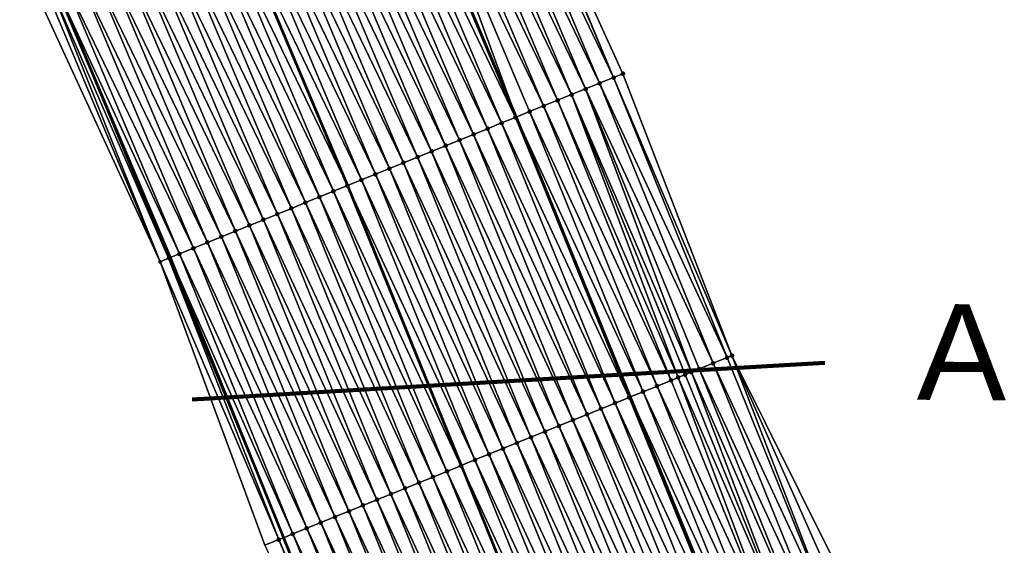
# Model space of a CAD drawing. Header units: feet. Extents: x 2017424 to 2024169, y 808042 to 818730.
# Tile 286 of 329: x 2023484 to 2023549, y 813136 to 813171. Entities that reach past the tile are written whole.
import ezdxf
from ezdxf.enums import TextEntityAlignment as Align

# ---------------------------------------------------------------- set-up
doc = ezdxf.new("R2010")
doc.units = ezdxf.units.FT
doc.header["$MEASUREMENT"] = 0
for name, color, linetype, lineweight in [('EP_Travel Lane', 172, 'Continuous', 53), ('NB-Road Shots', 141, 'Continuous', 100), ('NB-Road X-Section', 40, 'Continuous', 13), ('Notes', 3, 'Continuous', 100), ('STRIPING', 60, 'Continuous', 53)]:
    doc.layers.add(name, color=color, linetype=linetype, lineweight=lineweight)
doc.layers.add('I-77-MM15-17_NB-Surface-BORDER', color=7, linetype='Continuous')
doc.layers.add('I-77-MM15-17_NB-Surface-TIN', color=7, linetype='Continuous')
doc.styles.add('Style-Arial', font='arial.ttf')

msp = doc.modelspace()

# ---------------------------------------------------------------- linework, layer by layer
at = {"layer": 'EP_Travel Lane'}
for points in [[(2023371.449695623, 813472.892696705, 326.5938106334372), (2023380.795184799, 813455.2186298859, 327.1322374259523), (2023390.02364402, 813437.2493236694, 327.7013616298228), (2023399.01652294, 813419.3938933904, 328.2628721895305), (2023408.070872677, 813401.3761900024, 328.8787481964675), (2023416.724848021, 813383.3546452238, 329.4557956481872), (2023425.378866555, 813365.3330105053, 330.0292703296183), (2023434.013600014, 813347.2615687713, 330.5942036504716), (2023442.604009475, 813329.208721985, 331.1415502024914), (2023451.244811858, 813311.0108459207, 331.6882756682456), (2023459.569727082, 813292.8331343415, 332.2104554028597), (2023467.895474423, 813274.6536058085, 332.6426963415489), (2023476.173951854, 813256.3434352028, 333.0959689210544), (2023484.331741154, 813238.0878300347, 333.524981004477), (2023492.490207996, 813219.8307086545, 333.8725731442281), (2023500.523173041, 813201.4333243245, 334.2589934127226), (2023508.520427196, 813183.1079765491, 334.7354333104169), (2023516.398043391, 813164.4391800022, 335.2132492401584), (2023523.936204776, 813145.9174991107, 335.5720610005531), (2023531.473768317, 813127.3972871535, 336.0061725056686), (2023538.035511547, 813111.2747198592, 336.4128975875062)], [(2023349.812466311, 813461.4026989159, 325.0343733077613), (2023359.122251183, 813443.7109964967, 325.6116527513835), (2023368.103608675, 813426.1983722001, 326.1246406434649), (2023377.053830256, 813408.3229158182, 326.7262671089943), (2023385.875022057, 813390.6683212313, 327.3341789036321), (2023394.530190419, 813372.6468372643, 327.8946966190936), (2023403.185622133, 813354.6248049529, 328.4334368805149), (2023411.782368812, 813336.6339787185, 328.9825244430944), (2023420.372991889, 813318.5806830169, 329.511720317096), (2023428.858886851, 813300.7223830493, 330.0091307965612), (2023437.182147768, 813282.5422272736, 330.4622820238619), (2023445.505345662, 813264.3622091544, 330.9222415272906), (2023453.668458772, 813246.2685382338, 331.3327702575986), (2023461.811636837, 813228.006736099, 331.7760458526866), (2023469.954345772, 813209.7444997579, 332.2092411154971), (2023477.905692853, 813191.5243459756, 332.6469170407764), (2023485.902966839, 813173.1989527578, 333.1211007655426), (2023493.506200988, 813155.1350730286, 333.5747173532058), (2023501.008854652, 813136.601273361, 334.0327772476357), (2023508.511752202, 813118.0668712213, 334.4599838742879), (2023515.046099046, 813101.9250791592, 334.8106257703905)]]:
    msp.add_polyline3d(points, dxfattribs=at)
at = {"layer": 'I-77-MM15-17_NB-Surface-BORDER', "color": 3, "linetype": 'Continuous', "lineweight": -3}
for points in [[(2023514.983942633, 813185.9331612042, 334.9221236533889), (2023523.460843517, 813167.3049763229, 335.5078815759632), (2023530.662109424, 813148.6505497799, 336.0266226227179), (2023539.589769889, 813130.6946185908, 336.5291148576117)], [(2023499.77262579, 813136.0989463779, 333.9497042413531), (2023492.846535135, 813154.8665868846, 333.5110788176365), (2023484.68134851, 813172.6629261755, 332.9996934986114)]]:
    msp.add_polyline3d(points, dxfattribs=at)
at = {"layer": 'I-77-MM15-17_NB-Surface-TIN', "color": 128, "linetype": 'Continuous', "lineweight": -3}
for points in [[(2023521.916302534, 813166.6782590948, 335.4432085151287), (2023513.993530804, 813185.5002816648, 334.894633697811), (2023513.077233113, 813185.099783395, 334.8687070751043)], [(2023522.842916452, 813167.0542742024, 335.483313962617), (2023514.90983259, 813185.9007705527, 334.9200935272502), (2023513.993530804, 813185.5002816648, 334.894633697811)], [(2023521.916302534, 813166.6782590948, 335.4432085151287), (2023522.842916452, 813167.0542742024, 335.483313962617), (2023513.993530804, 813185.5002816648, 334.894633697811)], [(2023522.842916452, 813167.0542742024, 335.483313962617), (2023514.983942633, 813185.9331612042, 334.9221236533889), (2023514.90983259, 813185.9007705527, 334.9200935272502)], [(2023522.842916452, 813167.0542742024, 335.483313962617), (2023523.460843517, 813167.3049763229, 335.5078815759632), (2023514.983942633, 813185.9331612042, 334.9221236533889)], [(2023520.989677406, 813166.3022716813, 335.404521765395), (2023513.077233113, 813185.099783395, 334.8687070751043), (2023512.160943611, 813184.6992663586, 334.8418467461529)], [(2023520.989677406, 813166.3022716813, 335.404521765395), (2023521.916302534, 813166.6782590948, 335.4432085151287), (2023513.077233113, 813185.099783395, 334.8687070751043)], [(2023519.136414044, 813165.550329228, 335.3288066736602), (2023511.244644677, 813184.298770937, 334.8160618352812), (2023510.32843617, 813183.8980683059, 334.7799673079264)], [(2023520.063033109, 813165.9263316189, 335.3682606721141), (2023512.160943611, 813184.6992663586, 334.8418467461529), (2023511.244644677, 813184.298770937, 334.8160618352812)], [(2023519.136414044, 813165.550329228, 335.3288066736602), (2023520.063033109, 813165.9263316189, 335.3682606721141), (2023511.244644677, 813184.298770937, 334.8160618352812)], [(2023520.063033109, 813165.9263316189, 335.3682606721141), (2023520.989677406, 813166.3022716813, 335.404521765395), (2023512.160943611, 813184.6992663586, 334.8418467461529)], [(2023518.209867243, 813165.1741483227, 335.2802078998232), (2023510.32843617, 813183.8980683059, 334.7799673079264), (2023509.412065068, 813183.4977382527, 334.7624102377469)], [(2023518.209867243, 813165.1741483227, 335.2802078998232), (2023519.136414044, 813165.550329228, 335.3288066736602), (2023510.32843617, 813183.8980683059, 334.7799673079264)], [(2023516.343217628, 813164.4169216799, 335.2104223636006), (2023508.474167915, 813183.0877381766, 334.7333210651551), (2023507.579820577, 813182.6959376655, 334.6705519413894)], [(2023516.356550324, 813164.4223381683, 335.2112700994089), (2023508.495783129, 813183.0972038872, 334.7346876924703), (2023508.474167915, 813183.0877381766, 334.7333210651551)], [(2023516.343217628, 813164.4169216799, 335.2104223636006), (2023516.356550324, 813164.4223381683, 335.2112700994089), (2023508.474167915, 813183.0877381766, 334.7333210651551)], [(2023516.356550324, 813164.4223381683, 335.2112700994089), (2023508.520427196, 813183.1079765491, 334.7354333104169), (2023508.495783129, 813183.0972038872, 334.7346876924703)], [(2023509.412065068, 813183.4977382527, 334.7624102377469), (2023508.520427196, 813183.1079765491, 334.7354333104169), (2023516.398043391, 813164.4391800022, 335.2132492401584)], [(2023516.356550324, 813164.4223381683, 335.2112700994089), (2023516.398043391, 813164.4391800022, 335.2132492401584), (2023508.520427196, 813183.1079765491, 334.7354333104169)], [(2023517.283131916, 813164.798433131, 335.2554662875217), (2023509.412065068, 813183.4977382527, 334.7624102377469), (2023516.398043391, 813164.4391800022, 335.2132492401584)], [(2023517.283131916, 813164.798433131, 335.2554662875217), (2023518.209867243, 813165.1741483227, 335.2802078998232), (2023509.412065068, 813183.4977382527, 334.7624102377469)], [(2023514.503778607, 813163.6691812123, 335.0733395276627), (2023506.663782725, 813182.294843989, 334.6150011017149), (2023505.747778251, 813181.8936738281, 334.5556448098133)], [(2023515.430251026, 813164.0455458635, 335.1313510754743), (2023507.579820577, 813182.6959376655, 334.6705519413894), (2023506.663782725, 813182.294843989, 334.6150011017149)], [(2023514.503778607, 813163.6691812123, 335.0733395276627), (2023515.430251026, 813164.0455458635, 335.1313510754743), (2023506.663782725, 813182.294843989, 334.6150011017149)], [(2023515.430251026, 813164.0455458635, 335.1313510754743), (2023516.343217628, 813164.4169216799, 335.2104223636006), (2023507.579820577, 813182.6959376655, 334.6705519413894)], [(2023513.577186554, 813163.2931120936, 335.030467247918), (2023505.747778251, 813181.8936738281, 334.5556448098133), (2023504.831785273, 813181.492477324, 334.4949778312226)], [(2023513.577186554, 813163.2931120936, 335.030467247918), (2023514.503778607, 813163.6691812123, 335.0733395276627), (2023505.747778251, 813181.8936738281, 334.5556448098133)], [(2023511.724319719, 813162.5401901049, 334.904573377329), (2023503.915788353, 813181.0912898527, 334.4347602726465), (2023502.999798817, 813180.6900854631, 334.373700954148)], [(2023512.650746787, 813162.9166667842, 334.9683238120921), (2023504.831785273, 813181.492477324, 334.4949778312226), (2023503.915788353, 813181.0912898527, 334.4347602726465)], [(2023511.724319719, 813162.5401901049, 334.904573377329), (2023512.650746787, 813162.9166667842, 334.9683238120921), (2023503.915788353, 813181.0912898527, 334.4347602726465)], [(2023512.650746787, 813162.9166667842, 334.9683238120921), (2023513.577186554, 813163.2931120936, 335.030467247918), (2023504.831785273, 813181.492477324, 334.4949778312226)], [(2023509.871486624, 813161.7871847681, 334.7744098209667), (2023502.083855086, 813180.2887761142, 334.3074194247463), (2023501.16793857, 813179.887404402, 334.2380350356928)], [(2023510.797886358, 813162.1637289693, 334.8416192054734), (2023502.999798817, 813180.6900854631, 334.373700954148), (2023502.083855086, 813180.2887761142, 334.3074194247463)], [(2023509.871486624, 813161.7871847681, 334.7744098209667), (2023510.797886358, 813162.1637289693, 334.8416192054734), (2023502.083855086, 813180.2887761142, 334.3074194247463)], [(2023510.797886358, 813162.1637289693, 334.8416192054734), (2023511.724319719, 813162.5401901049, 334.904573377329), (2023502.999798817, 813180.6900854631, 334.373700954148)], [(2023508.945122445, 813161.4105527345, 334.7027010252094), (2023501.16793857, 813179.887404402, 334.2380350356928), (2023500.252020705, 813179.4860357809, 334.1688044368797)], [(2023508.945122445, 813161.4105527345, 334.7027010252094), (2023509.871486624, 813161.7871847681, 334.7744098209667), (2023501.16793857, 813179.887404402, 334.2380350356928)], [(2023507.092382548, 813160.6573171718, 334.560743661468), (2023499.336072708, 813179.0847362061, 334.1030092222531), (2023498.420128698, 813178.6834274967, 334.0367595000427)], [(2023508.018761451, 813161.0339128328, 334.6305891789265), (2023500.252020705, 813179.4860357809, 334.1688044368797), (2023499.336072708, 813179.0847362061, 334.1030092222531)], [(2023507.092382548, 813160.6573171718, 334.560743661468), (2023508.018761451, 813161.0339128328, 334.6305891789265), (2023499.336072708, 813179.0847362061, 334.1030092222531)], [(2023508.018761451, 813161.0339128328, 334.6305891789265), (2023508.945122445, 813161.4105527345, 334.7027010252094), (2023500.252020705, 813179.4860357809, 334.1688044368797)], [(2023506.165963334, 813160.2808210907, 334.4959993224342), (2023498.420128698, 813178.6834274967, 334.0367595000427), (2023497.512467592, 813178.2857534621, 333.9713442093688)], [(2023506.165963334, 813160.2808210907, 334.4959993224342), (2023507.092382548, 813160.6573171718, 334.560743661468), (2023498.420128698, 813178.6834274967, 334.0367595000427)], [(2023504.313205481, 813159.5276298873, 334.356314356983), (2023496.58822957, 813177.880835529, 333.9055263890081), (2023495.672288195, 813177.47952078, 333.8389761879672)], [(2023505.239594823, 813159.9041997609, 334.424838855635), (2023497.504182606, 813178.2821235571, 333.9707471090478), (2023496.58822957, 813177.880835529, 333.9055263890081)], [(2023504.313205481, 813159.5276298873, 334.356314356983), (2023505.239594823, 813159.9041997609, 334.424838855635), (2023496.58822957, 813177.880835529, 333.9055263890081)], [(2023497.504182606, 813178.2821235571, 333.9707471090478), (2023505.247835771, 813159.9075501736, 334.4254718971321), (2023497.512467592, 813178.2857534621, 333.9713442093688)], [(2023505.239594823, 813159.9041997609, 334.424838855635), (2023505.247835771, 813159.9075501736, 334.4254718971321), (2023497.504182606, 813178.2821235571, 333.9707471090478)], [(2023506.165963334, 813160.2808210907, 334.4959993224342), (2023497.512467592, 813178.2857534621, 333.9713442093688), (2023505.247835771, 813159.9075501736, 334.4254718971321)], [(2023502.460360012, 813158.7746551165, 334.2277165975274), (2023494.756369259, 813177.0781546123, 333.7698676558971), (2023493.840431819, 813176.676830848, 333.702868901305)], [(2023503.386773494, 813159.1511653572, 334.2931862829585), (2023495.672288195, 813177.47952078, 333.8389761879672), (2023494.756369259, 813177.0781546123, 333.7698676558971)], [(2023502.460360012, 813158.7746551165, 334.2277165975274), (2023503.386773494, 813159.1511653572, 334.2931862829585), (2023494.756369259, 813177.0781546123, 333.7698676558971)], [(2023503.386773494, 813159.1511653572, 334.2931862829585), (2023504.313205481, 813159.5276298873, 334.356314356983), (2023495.672288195, 813177.47952078, 333.8389761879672)], [(2023501.533956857, 813158.3981193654, 334.1609400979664), (2023493.840431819, 813176.676830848, 333.702868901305), (2023492.924476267, 813176.275548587, 333.6379351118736)], [(2023501.533956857, 813158.3981193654, 334.1609400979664), (2023502.460360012, 813158.7746551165, 334.2277165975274), (2023493.840431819, 813176.676830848, 333.702868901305)], [(2023499.681095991, 813157.645182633, 334.0342909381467), (2023492.008495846, 813175.8743233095, 333.575836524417), (2023491.092526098, 813175.473073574, 333.5125210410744)], [(2023500.607534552, 813158.0216309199, 334.0965869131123), (2023492.924476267, 813176.275548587, 333.6379351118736), (2023492.008495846, 813175.8743233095, 333.575836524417)], [(2023499.681095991, 813157.645182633, 334.0342909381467), (2023500.607534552, 813158.0216309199, 334.0965869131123), (2023492.008495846, 813175.8743233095, 333.575836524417)], [(2023500.607534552, 813158.0216309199, 334.0965869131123), (2023501.533956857, 813158.3981193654, 334.1609400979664), (2023492.924476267, 813176.275548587, 333.6379351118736)], [(2023497.828303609, 813156.8920767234, 333.8989753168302), (2023490.176598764, 813175.0717266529, 333.4443701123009), (2023489.260671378, 813174.6703798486, 333.3762250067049)], [(2023498.754707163, 813157.2686114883, 333.9657013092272), (2023491.092526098, 813175.473073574, 333.5125210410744), (2023490.176598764, 813175.0717266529, 333.4443701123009)], [(2023497.828303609, 813156.8920767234, 333.8989753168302), (2023498.754707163, 813157.2686114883, 333.9657013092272), (2023490.176598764, 813175.0717266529, 333.4443701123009)], [(2023498.754707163, 813157.2686114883, 333.9657013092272), (2023499.681095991, 813157.645182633, 334.0342909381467), (2023491.092526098, 813175.473073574, 333.5125210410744)], [(2023496.901894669, 813156.5155552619, 333.8329308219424), (2023489.260671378, 813174.6703798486, 333.3762250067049), (2023488.344741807, 813174.2690380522, 333.3083290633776)], [(2023496.901894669, 813156.5155552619, 333.8329308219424), (2023497.828303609, 813156.8920767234, 333.8989753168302), (2023489.260671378, 813174.6703798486, 333.3762250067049)], [(2023495.049075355, 813155.7625158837, 333.7010234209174), (2023487.428792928, 813173.8677404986, 333.242634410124), (2023486.512891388, 813173.4663344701, 333.1715426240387)], [(2023495.975484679, 813156.1390363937, 333.7670191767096), (2023488.344741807, 813174.2690380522, 333.3083290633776), (2023487.428792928, 813173.8677404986, 333.242634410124)], [(2023495.049075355, 813155.7625158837, 333.7010234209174), (2023495.975484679, 813156.1390363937, 333.7670191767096), (2023487.428792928, 813173.8677404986, 333.242634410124)], [(2023495.975484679, 813156.1390363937, 333.7670191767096), (2023496.901894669, 813156.5155552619, 333.8329308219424), (2023488.344741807, 813174.2690380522, 333.3083290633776)], [(2023493.412653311, 813155.0970261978, 333.5668977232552), (2023485.902966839, 813173.1989527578, 333.1211007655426), (2023485.597030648, 813173.0648349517, 333.0957992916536)], [(2023494.122735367, 813155.3858240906, 333.6262533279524), (2023486.512891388, 813173.4663344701, 333.1715426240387), (2023485.902966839, 813173.1989527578, 333.1211007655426)], [(2023494.122735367, 813155.3858240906, 333.6262533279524), (2023485.902966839, 813173.1989527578, 333.1211007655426), (2023493.506200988, 813155.1350730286, 333.5747173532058)], [(2023493.412653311, 813155.0970261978, 333.5668977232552), (2023493.506200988, 813155.1350730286, 333.5747173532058), (2023485.902966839, 813173.1989527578, 333.1211007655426)], [(2023494.122735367, 813155.3858240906, 333.6262533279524), (2023495.049075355, 813155.7625158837, 333.7010234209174), (2023486.512891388, 813173.4663344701, 333.1715426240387)], [(2023492.846535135, 813154.8665868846, 333.5110788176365), (2023485.287426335, 813172.9290446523, 333.0675010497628), (2023484.68134851, 813172.6629261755, 332.9996934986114)], [(2023492.846535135, 813154.8665868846, 333.5110788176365), (2023485.597030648, 813173.0648349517, 333.0957992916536), (2023485.287426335, 813172.9290446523, 333.0675010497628)], [(2023493.412653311, 813155.0970261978, 333.5668977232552), (2023485.597030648, 813173.0648349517, 333.0957992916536), (2023492.846535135, 813154.8665868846, 333.5110788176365)], [(2023530.662109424, 813148.6505497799, 336.0266226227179), (2023523.460843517, 813167.3049763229, 335.5078815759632), (2023522.842916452, 813167.0542742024, 335.483313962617)], [(2023529.418579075, 813148.1454908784, 335.9534003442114), (2023521.916302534, 813166.6782590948, 335.4432085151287), (2023520.989677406, 813166.3022716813, 335.404521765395)], [(2023530.345087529, 813148.5217665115, 336.0068522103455), (2023522.842916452, 813167.0542742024, 335.483313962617), (2023521.916302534, 813166.6782590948, 335.4432085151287)], [(2023529.418579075, 813148.1454908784, 335.9534003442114), (2023530.345087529, 813148.5217665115, 336.0068522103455), (2023521.916302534, 813166.6782590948, 335.4432085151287)], [(2023530.345087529, 813148.5217665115, 336.0068522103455), (2023530.662109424, 813148.6505497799, 336.0266226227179), (2023522.842916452, 813167.0542742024, 335.483313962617)], [(2023527.102288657, 813147.2043165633, 335.7987570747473), (2023520.063033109, 813165.9263316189, 335.3682606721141), (2023519.136414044, 813165.550329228, 335.3288066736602)], [(2023527.988889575, 813147.5647064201, 335.8640598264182), (2023520.989677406, 813166.3022716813, 335.404521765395), (2023520.063033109, 813165.9263316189, 335.3682606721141)], [(2023527.102288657, 813147.2043165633, 335.7987570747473), (2023527.565656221, 813147.3927072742, 335.8345946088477), (2023520.063033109, 813165.9263316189, 335.3682606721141)], [(2023527.565656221, 813147.3927072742, 335.8345946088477), (2023527.988889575, 813147.5647064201, 335.8640598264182), (2023520.063033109, 813165.9263316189, 335.3682606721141)], [(2023527.988889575, 813147.5647064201, 335.8640598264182), (2023528.492093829, 813147.7691579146, 335.8970115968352), (2023520.989677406, 813166.3022716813, 335.404521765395)], [(2023528.492093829, 813147.7691579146, 335.8970115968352), (2023529.418579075, 813148.1454908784, 335.9534003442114), (2023520.989677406, 813166.3022716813, 335.404521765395)], [(2023526.639318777, 813147.0160091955, 335.7595020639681), (2023519.136414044, 813165.550329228, 335.3288066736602), (2023518.209867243, 813165.1741483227, 335.2802078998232)], [(2023526.639318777, 813147.0160091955, 335.7595020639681), (2023527.102288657, 813147.2043165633, 335.7987570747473), (2023519.136414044, 813165.550329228, 335.3288066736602)], [(2023524.786500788, 813146.2629665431, 335.6274260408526), (2023517.283131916, 813164.798433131, 335.2554662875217), (2023516.398043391, 813164.4391800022, 335.2132492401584)], [(2023525.712935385, 813146.6394246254, 335.6902242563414), (2023518.209867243, 813165.1741483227, 335.2802078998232), (2023517.283131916, 813164.798433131, 335.2554662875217)], [(2023524.786500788, 813146.2629665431, 335.6274260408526), (2023525.712935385, 813146.6394246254, 335.6902242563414), (2023517.283131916, 813164.798433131, 335.2554662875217)], [(2023525.712935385, 813146.6394246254, 335.6902242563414), (2023526.639318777, 813147.0160091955, 335.7595020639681), (2023518.209867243, 813165.1741483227, 335.2802078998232)], [(2023522.933630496, 813145.5100530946, 335.5019687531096), (2023515.430251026, 813164.0455458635, 335.1313510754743), (2023514.503778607, 813163.6691812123, 335.0733395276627)], [(2023523.860046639, 813145.8865567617, 335.5671021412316), (2023516.343217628, 813164.4169216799, 335.2104223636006), (2023515.430251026, 813164.0455458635, 335.1313510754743)], [(2023522.933630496, 813145.5100530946, 335.5019687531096), (2023523.860046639, 813145.8865567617, 335.5671021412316), (2023515.430251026, 813164.0455458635, 335.1313510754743)], [(2023523.860046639, 813145.8865567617, 335.5671021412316), (2023516.356550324, 813164.4223381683, 335.2112700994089), (2023516.343217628, 813164.4169216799, 335.2104223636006)], [(2023516.356550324, 813164.4223381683, 335.2112700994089), (2023523.936204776, 813145.9174991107, 335.5720610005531), (2023516.398043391, 813164.4391800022, 335.2132492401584)], [(2023523.860046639, 813145.8865567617, 335.5671021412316), (2023523.936204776, 813145.9174991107, 335.5720610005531), (2023516.356550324, 813164.4223381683, 335.2112700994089)], [(2023524.786500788, 813146.2629665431, 335.6274260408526), (2023516.398043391, 813164.4391800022, 335.2132492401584), (2023523.936204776, 813145.9174991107, 335.5720610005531)], [(2023522.007166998, 813145.1336664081, 335.4428279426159), (2023514.503778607, 813163.6691812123, 335.0733395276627), (2023513.577186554, 813163.2931120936, 335.030467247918)], [(2023522.007166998, 813145.1336664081, 335.4428279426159), (2023522.933630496, 813145.5100530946, 335.5019687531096), (2023514.503778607, 813163.6691812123, 335.0733395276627)], [(2023520.154248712, 813144.3808715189, 335.3234441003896), (2023512.650746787, 813162.9166667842, 334.9683238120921), (2023511.724319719, 813162.5401901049, 334.904573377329)], [(2023521.08070323, 813144.7572803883, 335.3837212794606), (2023513.577186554, 813163.2931120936, 335.030467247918), (2023512.650746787, 813162.9166667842, 334.9683238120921)], [(2023520.154248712, 813144.3808715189, 335.3234441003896), (2023521.08070323, 813144.7572803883, 335.3837212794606), (2023512.650746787, 813162.9166667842, 334.9683238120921)], [(2023521.08070323, 813144.7572803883, 335.3837212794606), (2023522.007166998, 813145.1336664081, 335.4428279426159), (2023513.577186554, 813163.2931120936, 335.030467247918)], [(2023518.301315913, 813143.6281124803, 335.2058967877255), (2023510.797886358, 813162.1637289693, 334.8416192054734), (2023509.871486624, 813161.7871847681, 334.7744098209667)], [(2023519.227780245, 813144.0044971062, 335.2649320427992), (2023511.724319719, 813162.5401901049, 334.904573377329), (2023510.797886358, 813162.1637289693, 334.8416192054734)], [(2023518.301315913, 813143.6281124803, 335.2058967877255), (2023519.227780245, 813144.0044971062, 335.2649320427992), (2023510.797886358, 813162.1637289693, 334.8416192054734)], [(2023519.227780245, 813144.0044971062, 335.2649320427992), (2023520.154248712, 813144.3808715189, 335.3234441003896), (2023511.724319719, 813162.5401901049, 334.904573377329)], [(2023516.448432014, 813142.8752326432, 335.0821613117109), (2023508.945122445, 813161.4105527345, 334.7027010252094), (2023508.018761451, 813161.0339128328, 334.6305891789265)], [(2023517.374866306, 813143.2516914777, 335.1449980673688), (2023509.871486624, 813161.7871847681, 334.7744098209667), (2023508.945122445, 813161.4105527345, 334.7027010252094)], [(2023516.448432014, 813142.8752326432, 335.0821613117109), (2023517.374866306, 813143.2516914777, 335.1449980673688), (2023508.945122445, 813161.4105527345, 334.7027010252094)], [(2023517.374866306, 813143.2516914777, 335.1449980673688), (2023518.301315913, 813143.6281124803, 335.2058967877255), (2023509.871486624, 813161.7871847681, 334.7744098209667)], [(2023515.52196027, 813142.4988663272, 335.0240640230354), (2023508.018761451, 813161.0339128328, 334.6305891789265), (2023507.092382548, 813160.6573171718, 334.560743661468)], [(2023515.52196027, 813142.4988663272, 335.0240640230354), (2023516.448432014, 813142.8752326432, 335.0821613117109), (2023508.018761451, 813161.0339128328, 334.6305891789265)], [(2023513.669084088, 813141.7459674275, 334.8993520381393), (2023506.165963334, 813160.2808210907, 334.4959993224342), (2023505.247835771, 813159.9075501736, 334.4254718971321)], [(2023514.595521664, 813142.1224181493, 334.9617731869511), (2023507.092382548, 813160.6573171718, 334.560743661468), (2023506.165963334, 813160.2808210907, 334.4959993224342)], [(2023513.669084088, 813141.7459674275, 334.8993520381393), (2023514.595521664, 813142.1224181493, 334.9617731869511), (2023506.165963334, 813160.2808210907, 334.4959993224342)], [(2023514.595521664, 813142.1224181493, 334.9617731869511), (2023515.52196027, 813142.4988663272, 335.0240640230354), (2023507.092382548, 813160.6573171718, 334.560743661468)], [(2023511.816212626, 813140.993056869, 334.7740427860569), (2023504.313205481, 813159.5276298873, 334.356314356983), (2023503.386773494, 813159.1511653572, 334.2931862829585)], [(2023512.7426381, 813141.3695374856, 334.8379953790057), (2023505.239594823, 813159.9041997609, 334.424838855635), (2023504.313205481, 813159.5276298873, 334.356314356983)], [(2023511.816212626, 813140.993056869, 334.7740427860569), (2023512.7426381, 813141.3695374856, 334.8379953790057), (2023504.313205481, 813159.5276298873, 334.356314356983)], [(2023505.239594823, 813159.9041997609, 334.424838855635), (2023512.750839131, 813141.3728696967, 334.8385385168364), (2023505.247835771, 813159.9075501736, 334.4254718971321)], [(2023512.7426381, 813141.3695374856, 334.8379953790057), (2023512.750839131, 813141.3728696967, 334.8385385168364), (2023505.239594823, 813159.9041997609, 334.424838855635)], [(2023513.669084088, 813141.7459674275, 334.8993520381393), (2023505.247835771, 813159.9075501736, 334.4254718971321), (2023512.750839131, 813141.3728696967, 334.8385385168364)], [(2023509.963372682, 813140.2400684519, 334.6447450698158), (2023502.460360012, 813158.7746551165, 334.2277165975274), (2023501.533956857, 813158.3981193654, 334.1609400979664)], [(2023510.889780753, 813140.616592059, 334.7108999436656), (2023503.386773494, 813159.1511653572, 334.2931862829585), (2023502.460360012, 813158.7746551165, 334.2277165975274)], [(2023509.963372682, 813140.2400684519, 334.6447450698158), (2023510.889780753, 813140.616592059, 334.7108999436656), (2023502.460360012, 813158.7746551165, 334.2277165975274)], [(2023510.889780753, 813140.616592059, 334.7108999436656), (2023511.816212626, 813140.993056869, 334.7740427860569), (2023503.386773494, 813159.1511653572, 334.2931862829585)], [(2023509.036962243, 813139.8635506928, 334.5788897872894), (2023501.533956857, 813158.3981193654, 334.1609400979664), (2023500.607534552, 813158.0216309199, 334.0965869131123)], [(2023509.036962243, 813139.8635506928, 334.5788897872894), (2023509.963372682, 813140.2400684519, 334.6447450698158), (2023501.533956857, 813158.3981193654, 334.1609400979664)], [(2023507.184113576, 813139.1105838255, 334.4506960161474), (2023499.681095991, 813157.645182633, 334.0342909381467), (2023498.754707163, 813157.2686114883, 333.9657013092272)], [(2023508.110542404, 813139.4870561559, 334.5142241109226), (2023500.607534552, 813158.0216309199, 334.0965869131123), (2023499.681095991, 813157.645182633, 334.0342909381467)], [(2023507.184113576, 813139.1105838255, 334.4506960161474), (2023508.110542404, 813139.4870561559, 334.5142241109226), (2023499.681095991, 813157.645182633, 334.0342909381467)], [(2023508.110542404, 813139.4870561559, 334.5142241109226), (2023509.036962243, 813139.8635506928, 334.5788897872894), (2023500.607534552, 813158.0216309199, 334.0965869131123)], [(2023505.331244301, 813138.3576678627, 334.3251099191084), (2023497.828303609, 813156.8920767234, 333.8989753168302), (2023496.901894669, 813156.5155552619, 333.8329308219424)], [(2023506.257676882, 813138.7341309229, 334.3881631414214), (2023498.754707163, 813157.2686114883, 333.9657013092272), (2023497.828303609, 813156.8920767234, 333.8989753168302)], [(2023505.331244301, 813138.3576678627, 334.3251099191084), (2023506.257676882, 813138.7341309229, 334.3881631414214), (2023497.828303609, 813156.8920767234, 333.8989753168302)], [(2023506.257676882, 813138.7341309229, 334.3881631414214), (2023507.184113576, 813139.1105838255, 334.4506960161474), (2023498.754707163, 813157.2686114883, 333.9657013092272)], [(2023504.404823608, 813137.981175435, 334.2605522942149), (2023496.901894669, 813156.5155552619, 333.8329308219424), (2023495.975484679, 813156.1390363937, 333.7670191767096)], [(2023504.404823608, 813137.981175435, 334.2605522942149), (2023505.331244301, 813138.3576678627, 334.3251099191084), (2023496.901894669, 813156.5155552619, 333.8329308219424)], [(2023502.55196852, 813137.2282244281, 334.1331709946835), (2023495.049075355, 813155.7625158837, 333.7010234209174), (2023494.122735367, 813155.3858240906, 333.6262533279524)], [(2023503.47840097, 813137.6046878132, 334.1962408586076), (2023495.975484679, 813156.1390363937, 333.7670191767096), (2023495.049075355, 813155.7625158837, 333.7010234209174)], [(2023502.55196852, 813137.2282244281, 334.1331709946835), (2023503.47840097, 813137.6046878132, 334.1962408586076), (2023495.049075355, 813155.7625158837, 333.7010234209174)], [(2023503.47840097, 813137.6046878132, 334.1962408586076), (2023504.404823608, 813137.981175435, 334.2605522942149), (2023495.975484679, 813156.1390363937, 333.7670191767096)], [(2023493.412653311, 813155.0970261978, 333.5668977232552), (2023492.846535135, 813154.8665868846, 333.5110788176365), (2023500.699084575, 813136.4753447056, 334.0094413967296)], [(2023492.846535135, 813154.8665868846, 333.5110788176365), (2023499.77262579, 813136.0989463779, 333.9497042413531), (2023500.699084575, 813136.4753447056, 334.0094413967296)], [(2023493.412653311, 813155.0970261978, 333.5668977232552), (2023501.008854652, 813136.601273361, 334.0327772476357), (2023493.506200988, 813155.1350730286, 333.5747173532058)], [(2023493.412653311, 813155.0970261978, 333.5668977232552), (2023500.699084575, 813136.4753447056, 334.0094413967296), (2023501.008854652, 813136.601273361, 334.0327772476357)], [(2023501.625463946, 813136.8519392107, 334.0792281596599), (2023494.122735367, 813155.3858240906, 333.6262533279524), (2023493.506200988, 813155.1350730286, 333.5747173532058)], [(2023501.625463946, 813136.8519392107, 334.0792281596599), (2023493.506200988, 813155.1350730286, 333.5747173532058), (2023501.008854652, 813136.601273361, 334.0327772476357)], [(2023501.625463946, 813136.8519392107, 334.0792281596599), (2023502.55196852, 813137.2282244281, 334.1331709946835), (2023494.122735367, 813155.3858240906, 333.6262533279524)], [(2023537.848154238, 813129.9870463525, 336.4170409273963), (2023530.345087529, 813148.5217665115, 336.0068522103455), (2023529.418579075, 813148.1454908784, 335.9534003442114)], [(2023537.848154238, 813129.9870463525, 336.4170409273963), (2023530.662109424, 813148.6505497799, 336.0266226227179), (2023530.345087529, 813148.5217665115, 336.0068522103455)], [(2023537.848154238, 813129.9870463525, 336.4170409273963), (2023538.774621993, 813130.3634225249, 336.4756429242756), (2023530.662109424, 813148.6505497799, 336.0266226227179)], [(2023538.774621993, 813130.3634225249, 336.4756429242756), (2023539.589769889, 813130.6946185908, 336.5291148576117), (2023530.662109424, 813148.6505497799, 336.0266226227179)], [(2023535.995224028, 813129.2342809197, 336.2991664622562), (2023528.492093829, 813147.7691579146, 335.8970115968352), (2023527.988889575, 813147.5647064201, 335.8640598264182)], [(2023536.921677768, 813129.6106917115, 336.3595419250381), (2023529.418579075, 813148.1454908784, 335.9534003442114), (2023528.492093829, 813147.7691579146, 335.8970115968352)], [(2023535.995224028, 813129.2342809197, 336.2991664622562), (2023536.921677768, 813129.6106917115, 336.3595419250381), (2023528.492093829, 813147.7691579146, 335.8970115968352)], [(2023536.921677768, 813129.6106917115, 336.3595419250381), (2023537.848154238, 813129.9870463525, 336.4170409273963), (2023529.418579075, 813148.1454908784, 335.9534003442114)], [(2023534.142299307, 813128.4815019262, 336.1805973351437), (2023527.102288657, 813147.2043165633, 335.7987570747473), (2023526.639318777, 813147.0160091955, 335.7595020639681)], [(2023535.068765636, 813128.8578816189, 336.2393796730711), (2023527.565656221, 813147.3927072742, 335.8345946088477), (2023527.102288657, 813147.2043165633, 335.7987570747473)], [(2023534.142299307, 813128.4815019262, 336.1805973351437), (2023535.068765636, 813128.8578816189, 336.2393796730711), (2023527.102288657, 813147.2043165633, 335.7987570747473)], [(2023535.068765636, 813128.8578816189, 336.2393796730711), (2023527.988889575, 813147.5647064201, 335.8640598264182), (2023527.565656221, 813147.3927072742, 335.8345946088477)], [(2023535.068765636, 813128.8578816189, 336.2393796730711), (2023535.995224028, 813129.2342809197, 336.2991664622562), (2023527.988889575, 813147.5647064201, 335.8640598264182)], [(2023533.21584637, 813128.1050891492, 336.120120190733), (2023525.712935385, 813146.6394246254, 335.6902242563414), (2023524.786500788, 813146.2629665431, 335.6274260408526)], [(2023534.142299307, 813128.4815019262, 336.1805973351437), (2023526.639318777, 813147.0160091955, 335.7595020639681), (2023525.712935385, 813146.6394246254, 335.6902242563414)], [(2023533.21584637, 813128.1050891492, 336.120120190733), (2023534.142299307, 813128.4815019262, 336.1805973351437), (2023525.712935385, 813146.6394246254, 335.6902242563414)], [(2023531.362941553, 813127.3522609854, 335.9990322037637), (2023523.860046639, 813145.8865567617, 335.5671021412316), (2023522.933630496, 813145.5100530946, 335.5019687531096)], [(2023523.860046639, 813145.8865567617, 335.5671021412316), (2023531.473768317, 813127.3972871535, 336.0061725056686), (2023523.936204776, 813145.9174991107, 335.5720610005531)], [(2023531.362941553, 813127.3522609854, 335.9990322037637), (2023531.473768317, 813127.3972871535, 336.0061725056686), (2023523.860046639, 813145.8865567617, 335.5671021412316)], [(2023532.289400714, 813127.7286583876, 336.0587217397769), (2023524.786500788, 813146.2629665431, 335.6274260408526), (2023523.936204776, 813145.9174991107, 335.5720610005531)], [(2023532.289400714, 813127.7286583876, 336.0587217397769), (2023523.936204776, 813145.9174991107, 335.5720610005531), (2023531.473768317, 813127.3972871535, 336.0061725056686)], [(2023532.289400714, 813127.7286583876, 336.0587217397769), (2023533.21584637, 813128.1050891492, 336.120120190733), (2023524.786500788, 813146.2629665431, 335.6274260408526)], [(2023529.510056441, 813126.5993841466, 335.8754507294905), (2023522.007166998, 813145.1336664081, 335.4428279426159), (2023521.08070323, 813144.7572803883, 335.3837212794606)], [(2023530.43650437, 813126.9758092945, 335.9365616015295), (2023522.933630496, 813145.5100530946, 335.5019687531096), (2023522.007166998, 813145.1336664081, 335.4428279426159)], [(2023529.510056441, 813126.5993841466, 335.8754507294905), (2023530.43650437, 813126.9758092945, 335.9365616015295), (2023522.007166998, 813145.1336664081, 335.4428279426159)], [(2023530.43650437, 813126.9758092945, 335.9365616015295), (2023531.362941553, 813127.3522609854, 335.9990322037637), (2023522.933630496, 813145.5100530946, 335.5019687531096)], [(2023528.583627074, 813126.2229131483, 335.8119910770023), (2023521.08070323, 813144.7572803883, 335.3837212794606), (2023520.154248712, 813144.3808715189, 335.3234441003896)], [(2023528.583627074, 813126.2229131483, 335.8119910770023), (2023529.510056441, 813126.5993841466, 335.8754507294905), (2023521.08070323, 813144.7572803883, 335.3837212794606)], [(2023526.73070867, 813125.4701185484, 335.6926224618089), (2023519.227780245, 813144.0044971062, 335.2649320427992), (2023518.301315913, 813143.6281124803, 335.2058967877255)], [(2023527.657154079, 813125.846549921, 335.7540522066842), (2023520.154248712, 813144.3808715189, 335.3234441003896), (2023519.227780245, 813144.0044971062, 335.2649320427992)], [(2023526.73070867, 813125.4701185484, 335.6926224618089), (2023527.657154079, 813125.846549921, 335.7540522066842), (2023519.227780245, 813144.0044971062, 335.2649320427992)], [(2023527.657154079, 813125.846549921, 335.7540522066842), (2023528.583627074, 813126.2229131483, 335.8119910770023), (2023520.154248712, 813144.3808715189, 335.3234441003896)], [(2023524.87783151, 813124.7172220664, 335.5680347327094), (2023517.374866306, 813143.2516914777, 335.1449980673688), (2023516.448432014, 813142.8752326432, 335.0821613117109)], [(2023525.804266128, 813125.0936800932, 335.6308299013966), (2023518.301315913, 813143.6281124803, 335.2058967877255), (2023517.374866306, 813143.2516914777, 335.1449980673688)], [(2023524.87783151, 813124.7172220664, 335.5680347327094), (2023525.804266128, 813125.0936800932, 335.6308299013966), (2023517.374866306, 813143.2516914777, 335.1449980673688)], [(2023525.804266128, 813125.0936800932, 335.6308299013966), (2023526.73070867, 813125.4701185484, 335.6926224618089), (2023518.301315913, 813143.6281124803, 335.2058967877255)], [(2023523.024947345, 813123.9643428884, 335.4443334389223), (2023515.52196027, 813142.4988663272, 335.0240640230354), (2023514.595521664, 813142.1224181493, 334.9617731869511)], [(2023523.951398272, 813124.3407606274, 335.505064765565), (2023516.448432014, 813142.8752326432, 335.0821613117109), (2023515.52196027, 813142.4988663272, 335.0240640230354)], [(2023523.024947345, 813123.9643428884, 335.4443334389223), (2023523.951398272, 813124.3407606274, 335.505064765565), (2023515.52196027, 813142.4988663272, 335.0240640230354)], [(2023523.951398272, 813124.3407606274, 335.505064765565), (2023524.87783151, 813124.7172220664, 335.5680347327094), (2023516.448432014, 813142.8752326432, 335.0821613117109)], [(2023522.098504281, 813123.5879057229, 335.3826069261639), (2023514.595521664, 813142.1224181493, 334.9617731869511), (2023513.669084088, 813141.7459674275, 334.8993520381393)], [(2023522.098504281, 813123.5879057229, 335.3826069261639), (2023523.024947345, 813123.9643428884, 335.4443334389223), (2023514.595521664, 813142.1224181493, 334.9617731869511)], [(2023520.245593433, 813122.8350924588, 335.2622822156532), (2023512.7426381, 813141.3695374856, 334.8379953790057), (2023511.816212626, 813140.993056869, 334.7740427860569)], [(2023512.7426381, 813141.3695374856, 334.8379953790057), (2023520.253753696, 813122.8384085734, 335.2628432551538), (2023512.750839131, 813141.3728696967, 334.8385385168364)], [(2023520.245593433, 813122.8350924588, 335.2622822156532), (2023520.253753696, 813122.8384085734, 335.2628432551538), (2023512.7426381, 813141.3695374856, 334.8379953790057)], [(2023521.172072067, 813123.2114417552, 335.319507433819), (2023513.669084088, 813141.7459674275, 334.8993520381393), (2023512.750839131, 813141.3728696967, 334.8385385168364)], [(2023520.288786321, 813122.8526449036, 335.2652518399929), (2023521.172072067, 813123.2114417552, 335.319507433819), (2023512.750839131, 813141.3728696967, 334.8385385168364)], [(2023520.288786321, 813122.8526449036, 335.2652518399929), (2023512.750839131, 813141.3728696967, 334.8385385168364), (2023520.253753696, 813122.8384085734, 335.2628432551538)], [(2023521.172072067, 813123.2114417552, 335.319507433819), (2023522.098504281, 813123.5879057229, 335.3826069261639), (2023513.669084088, 813141.7459674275, 334.8993520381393)], [(2023518.392791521, 813122.0820100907, 335.1281720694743), (2023510.889780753, 813140.616592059, 334.7108999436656), (2023509.963372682, 813140.2400684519, 334.6447450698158)], [(2023519.319194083, 813122.4585473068, 335.1950238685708), (2023511.816212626, 813140.993056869, 334.7740427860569), (2023510.889780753, 813140.616592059, 334.7108999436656)], [(2023518.392791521, 813122.0820100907, 335.1281720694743), (2023519.319194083, 813122.4585473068, 335.1950238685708), (2023510.889780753, 813140.616592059, 334.7108999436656)], [(2023519.319194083, 813122.4585473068, 335.1950238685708), (2023520.245593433, 813122.8350924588, 335.2622822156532), (2023511.816212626, 813140.993056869, 334.7740427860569)], [(2023517.466376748, 813121.705503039, 335.0628654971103), (2023509.963372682, 813140.2400684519, 334.6447450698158), (2023509.036962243, 813139.8635506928, 334.5788897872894)], [(2023517.466376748, 813121.705503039, 335.0628654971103), (2023518.392791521, 813122.0820100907, 335.1281720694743), (2023509.963372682, 813140.2400684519, 334.6447450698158)], [(2023515.613541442, 813120.9525031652, 334.9329812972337), (2023508.110542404, 813139.4870561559, 334.5142241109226), (2023507.184113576, 813139.1105838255, 334.4506960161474)], [(2023516.539971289, 813121.3289729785, 334.9963802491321), (2023509.036962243, 813139.8635506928, 334.5788897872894), (2023508.110542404, 813139.4870561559, 334.5142241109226)], [(2023515.613541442, 813120.9525031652, 334.9329812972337), (2023516.539971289, 813121.3289729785, 334.9963802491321), (2023508.110542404, 813139.4870561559, 334.5142241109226)], [(2023516.539971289, 813121.3289729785, 334.9963802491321), (2023517.466376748, 813121.705503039, 335.0628654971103), (2023509.036962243, 813139.8635506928, 334.5788897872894)], [(2023513.76065964, 813120.1996181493, 334.8089809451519), (2023506.257676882, 813138.7341309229, 334.3881631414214), (2023505.331244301, 813138.3576678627, 334.3251099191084)], [(2023514.687104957, 813120.5760497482, 334.8704222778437), (2023507.184113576, 813139.1105838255, 334.4506960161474), (2023506.257676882, 813138.7341309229, 334.3881631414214)], [(2023513.76065964, 813120.1996181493, 334.8089809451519), (2023514.687104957, 813120.5760497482, 334.8704222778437), (2023506.257676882, 813138.7341309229, 334.3881631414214)], [(2023514.687104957, 813120.5760497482, 334.8704222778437), (2023515.613541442, 813120.9525031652, 334.9329812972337), (2023507.184113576, 813139.1105838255, 334.4506960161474)], [(2023511.907783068, 813119.4467202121, 334.6843186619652), (2023504.404823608, 813137.981175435, 334.2605522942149), (2023503.47840097, 813137.6046878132, 334.1962408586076)], [(2023512.834233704, 813119.8231386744, 334.7450870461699), (2023505.331244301, 813138.3576678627, 334.3251099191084), (2023504.404823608, 813137.981175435, 334.2605522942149)], [(2023511.907783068, 813119.4467202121, 334.6843186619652), (2023512.834233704, 813119.8231386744, 334.7450870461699), (2023504.404823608, 813137.981175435, 334.2605522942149)], [(2023512.834233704, 813119.8231386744, 334.7450870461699), (2023513.76065964, 813120.1996181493, 334.8089809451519), (2023505.331244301, 813138.3576678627, 334.3251099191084)], [(2023510.981363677, 813119.0702245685, 334.6195964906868), (2023503.47840097, 813137.6046878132, 334.1962408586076), (2023502.55196852, 813137.2282244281, 334.1331709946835)], [(2023510.981363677, 813119.0702245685, 334.6195964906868), (2023511.907783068, 813119.4467202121, 334.6843186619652), (2023503.47840097, 813137.6046878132, 334.1962408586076)], [(2023509.128423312, 813118.3174842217, 334.5030071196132), (2023501.625463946, 813136.8519392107, 334.0792281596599), (2023501.008854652, 813136.601273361, 334.0327772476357)], [(2023510.054895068, 813118.6938505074, 334.5611026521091), (2023502.55196852, 813137.2282244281, 334.1331709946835), (2023501.625463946, 813136.8519392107, 334.0792281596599)], [(2023509.128423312, 813118.3174842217, 334.5030071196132), (2023510.054895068, 813118.6938505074, 334.5611026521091), (2023501.625463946, 813136.8519392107, 334.0792281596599)], [(2023510.054895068, 813118.6938505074, 334.5611026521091), (2023510.981363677, 813119.0702245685, 334.6195964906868), (2023502.55196852, 813137.2282244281, 334.1331709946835)], [(2023508.20200322, 813117.9409903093, 334.4383736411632), (2023500.699084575, 813136.4753447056, 334.0094413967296), (2023499.77262579, 813136.0989463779, 333.9497042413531)], [(2023500.699084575, 813136.4753447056, 334.0094413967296), (2023508.511752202, 813118.0668712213, 334.4599838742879), (2023501.008854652, 813136.601273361, 334.0327772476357)], [(2023508.20200322, 813117.9409903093, 334.4383736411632), (2023508.511752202, 813118.0668712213, 334.4599838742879), (2023500.699084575, 813136.4753447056, 334.0094413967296)], [(2023509.128423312, 813118.3174842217, 334.5030071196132), (2023501.008854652, 813136.601273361, 334.0327772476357), (2023508.511752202, 813118.0668712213, 334.4599838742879)]]:
    msp.add_3dface(points, dxfattribs=at)
at = {"layer": 'NB-Road Shots', "lineweight": 100}
for p in [(2023523.460843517, 813167.3049763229, 335.5078815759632), (2023521.916302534, 813166.6782590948, 335.4432085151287), (2023522.842916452, 813167.0542742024, 335.483313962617), (2023520.063033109, 813165.9263316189, 335.3682606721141), (2023520.989677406, 813166.3022716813, 335.404521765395), (2023519.136414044, 813165.550329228, 335.3288066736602), (2023517.283131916, 813164.798433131, 335.2554662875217), (2023518.209867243, 813165.1741483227, 335.2802078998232), (2023515.430251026, 813164.0455458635, 335.1313510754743), (2023516.343217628, 813164.4169216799, 335.2104223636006), (2023516.356550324, 813164.4223381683, 335.2112700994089), (2023514.503778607, 813163.6691812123, 335.0733395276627), (2023512.650746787, 813162.9166667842, 334.9683238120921), (2023513.577186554, 813163.2931120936, 335.030467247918), (2023510.797886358, 813162.1637289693, 334.8416192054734), (2023511.724319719, 813162.5401901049, 334.904573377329), (2023508.945122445, 813161.4105527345, 334.7027010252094), (2023509.871486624, 813161.7871847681, 334.7744098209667), (2023508.018761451, 813161.0339128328, 334.6305891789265), (2023506.165963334, 813160.2808210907, 334.4959993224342), (2023507.092382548, 813160.6573171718, 334.560743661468), (2023504.313205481, 813159.5276298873, 334.356314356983), (2023505.239594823, 813159.9041997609, 334.424838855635), (2023502.460360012, 813158.7746551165, 334.2277165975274), (2023503.386773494, 813159.1511653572, 334.2931862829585), (2023501.533956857, 813158.3981193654, 334.1609400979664), (2023499.681095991, 813157.645182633, 334.0342909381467), (2023500.607534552, 813158.0216309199, 334.0965869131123), (2023497.828303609, 813156.8920767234, 333.8989753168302), (2023498.754707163, 813157.2686114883, 333.9657013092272), (2023496.901894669, 813156.5155552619, 333.8329308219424), (2023495.049075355, 813155.7625158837, 333.7010234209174), (2023495.975484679, 813156.1390363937, 333.7670191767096), (2023494.122735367, 813155.3858240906, 333.6262533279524), (2023530.345087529, 813148.5217665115, 336.0068522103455), (2023530.662109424, 813148.6505497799, 336.0266226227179), (2023528.492093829, 813147.7691579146, 335.8970115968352), (2023529.418579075, 813148.1454908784, 335.9534003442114), (2023527.102288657, 813147.2043165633, 335.7987570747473), (2023527.565656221, 813147.3927072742, 335.8345946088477), (2023527.988889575, 813147.5647064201, 335.8640598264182), (2023525.712935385, 813146.6394246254, 335.6902242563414), (2023526.639318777, 813147.0160091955, 335.7595020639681), (2023523.860046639, 813145.8865567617, 335.5671021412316), (2023524.786500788, 813146.2629665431, 335.6274260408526), (2023522.007166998, 813145.1336664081, 335.4428279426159), (2023522.933630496, 813145.5100530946, 335.5019687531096), (2023521.08070323, 813144.7572803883, 335.3837212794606), (2023519.227780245, 813144.0044971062, 335.2649320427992), (2023520.154248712, 813144.3808715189, 335.3234441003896), (2023517.374866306, 813143.2516914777, 335.1449980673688), (2023518.301315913, 813143.6281124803, 335.2058967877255), (2023515.52196027, 813142.4988663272, 335.0240640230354), (2023516.448432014, 813142.8752326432, 335.0821613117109), (2023514.595521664, 813142.1224181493, 334.9617731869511), (2023512.7426381, 813141.3695374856, 334.8379953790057), (2023513.669084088, 813141.7459674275, 334.8993520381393), (2023510.889780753, 813140.616592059, 334.7108999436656), (2023511.816212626, 813140.993056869, 334.7740427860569), (2023509.963372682, 813140.2400684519, 334.6447450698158), (2023508.110542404, 813139.4870561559, 334.5142241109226), (2023509.036962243, 813139.8635506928, 334.5788897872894), (2023506.257676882, 813138.7341309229, 334.3881631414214), (2023507.184113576, 813139.1105838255, 334.4506960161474), (2023504.404823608, 813137.981175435, 334.2605522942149), (2023505.331244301, 813138.3576678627, 334.3251099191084), (2023503.47840097, 813137.6046878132, 334.1962408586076), (2023501.625463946, 813136.8519392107, 334.0792281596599), (2023502.55196852, 813137.2282244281, 334.1331709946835), (2023500.699084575, 813136.4753447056, 334.0094413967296)]:
    msp.add_point(p, dxfattribs=at)
at = {"layer": 'NB-Road Shots', "lineweight": 70}
for p in [(2023492.846535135, 813154.8665868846, 333.5110788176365), (2023493.412653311, 813155.0970261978, 333.5668977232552)]:
    msp.add_point(p, dxfattribs=at)
at = {"layer": 'NB-Road X-Section', "extrusion": (0.3751490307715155, -0.9267253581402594, 0.02105505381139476), "elevation": 5547.167283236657, "flags": 128}
msp.add_lwpolyline([(2180759.828640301, 216.7632257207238), (2180760.439860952, 216.8190570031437), (2180761.206424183, 216.878425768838), (2180762.206424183, 216.95321244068), (2180763.206424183, 217.0192228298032), (2180764.206424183, 217.0851490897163), (2180765.206424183, 217.1512082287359), (2180766.206424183, 217.2179490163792), (2180767.206424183, 217.2865538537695), (2180768.206424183, 217.3488636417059), (2180769.206424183, 217.4132310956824), (2180770.206424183, 217.4800224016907), (2180771.206424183, 217.5455066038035), (2180772.206424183, 217.6086486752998), (2180773.206424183, 217.6771883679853), (2180774.206424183, 217.7483646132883), (2180775.206424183, 217.8131233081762), (2180776.206424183, 217.8829843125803), (2180777.206424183, 217.9551121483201), (2180778.206424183, 218.0268368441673), (2180779.206424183, 218.0940611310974), (2180780.206424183, 218.1570292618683), (2180781.206424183, 218.220793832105), (2180782.206424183, 218.2829510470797), (2180783.206424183, 218.3258328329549), (2180784.206424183, 218.3838572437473), (2180785.192033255, 218.4629460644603), (2180785.206424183, 218.4637939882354), (2180786.206424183, 218.5079999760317), (2180787.206424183, 218.5327470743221), (2180788.206424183, 218.5813566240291), (2180789.206424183, 218.6208193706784), (2180790.206424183, 218.6570885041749), (2180791.206424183, 218.6957838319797), (2180792.206424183, 218.7358981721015), (2180792.87327135, 218.7604712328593)], dxfattribs=at)
at = {"layer": 'NB-Road X-Section', "extrusion": (0.3751490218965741, -0.9267253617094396, 0.02105505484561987), "elevation": 5567.146422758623, "flags": 128}
msp.add_lwpolyline([(2180792.548658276, 218.858566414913), (2180792.206477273, 218.8387916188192), (2180791.206477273, 218.7853279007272), (2180790.206477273, 218.7289266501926), (2180789.663324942, 218.6959675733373), (2180789.206477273, 218.6664958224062), (2180788.706277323, 218.6306503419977), (2180788.206477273, 218.5913866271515), (2180787.206477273, 218.5220934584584), (2180786.206477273, 218.4592813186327), (2180785.206477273, 218.3989440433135), (2180784.206477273, 218.333796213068), (2180783.206477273, 218.2746422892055), (2180782.206477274, 218.2155225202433), (2180781.206477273, 218.1552319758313), (2180780.206477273, 218.0967069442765), (2180779.206477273, 218.0376585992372), (2180778.206477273, 217.976746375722), (2180777.206477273, 217.9138956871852), (2180776.206477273, 217.8557855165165), (2180775.206477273, 217.7934808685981), (2180774.206477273, 217.7310458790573), (2180773.206477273, 217.6696756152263), (2180772.206477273, 217.605708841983), (2180771.206477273, 217.5425519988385), (2180770.206477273, 217.4763824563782), (2180769.206477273, 217.4105125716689), (2180768.206477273, 217.3458325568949), (2180767.206477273, 217.2822903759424), (2180766.206477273, 217.2197436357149), (2180765.206477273, 217.1566764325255), (2180764.206477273, 217.0921044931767), (2180763.206477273, 217.0277787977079), (2180762.206477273, 216.964694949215), (2180761.206477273, 216.910740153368), (2180760.206477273, 216.8409379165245), (2180759.206477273, 216.7811875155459)], dxfattribs=at)
at = {"layer": 'Notes'}
msp.add_line((2023494.972654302, 813145.752317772, 333.7212263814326), (2023536.812371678, 813148.1753213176, 333.7212263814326), dxfattribs=at)
at = {"layer": 'STRIPING'}
msp.add_polyline3d([(2023360.936893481, 813467.3103590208, 325.8444488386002), (2023370.28141064, 813449.6366144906, 326.4090313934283), (2023379.392026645, 813431.8911783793, 326.9882228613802), (2023388.356058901, 813414.0232423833, 327.6071202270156), (2023397.289673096, 813396.178372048, 328.2356341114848), (2023405.944878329, 813378.1568113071, 328.7931030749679), (2023414.600299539, 813360.1348008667, 329.3327115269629), (2023423.216896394, 813342.1024697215, 329.8853580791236), (2023431.807370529, 813324.0494870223, 330.4272093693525), (2023440.37283529, 813306.0165430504, 330.9711984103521), (2023448.695029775, 813287.8363174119, 331.4414655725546), (2023457.017394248, 813269.6557204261, 331.893351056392), (2023465.235344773, 813251.4476015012, 332.2831276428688), (2023473.378727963, 813233.1853393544, 332.7017053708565), (2023481.522129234, 813214.9230366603, 333.1181058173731), (2023489.514884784, 813196.6118543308, 333.5323718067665), (2023497.512467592, 813178.2857534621, 333.9713442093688), (2023505.247835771, 813159.9075501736, 334.4254718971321), (2023512.750839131, 813141.3728696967, 334.8385385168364), (2023520.253753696, 813122.8384085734, 335.2628432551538), (2023526.786756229, 813106.6999225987, 335.628748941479)], dxfattribs=at)

# ---------------------------------------------------------------- texts
at = {"layer": 'Notes', "style": 'Style-Arial'}
msp.add_text('APPROACH SLAB', height=6.343969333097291, rotation=359.6327510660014, dxfattribs=at).set_placement((2023542.921106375, 813152.0744330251, -590.8548859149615), align=Align.TOP_LEFT)

doc.saveas('drawing.dxf')
